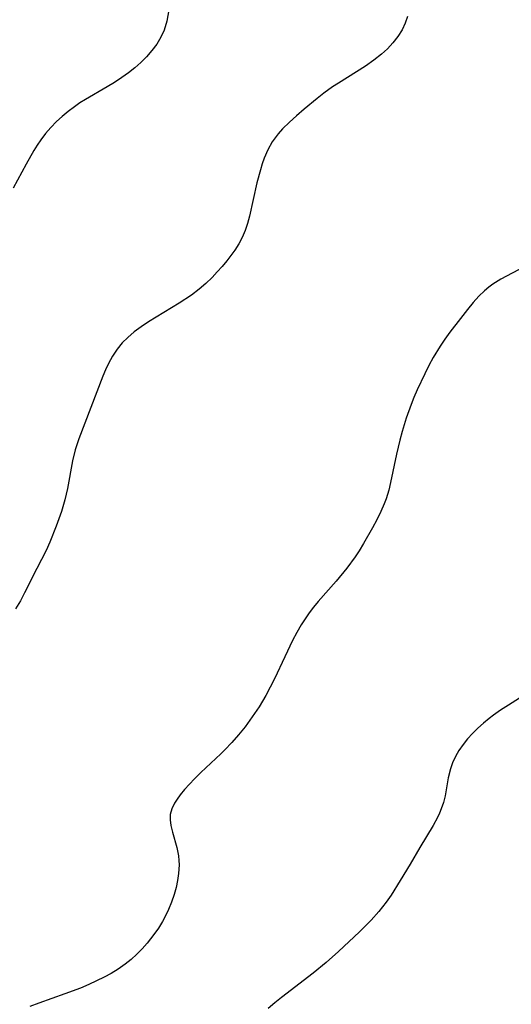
# Model space of a CAD drawing. Header units: metres. Extents: x 1073367 to 1082519, y 1569854 to 1574957.
# Tile 619 of 656: x 1078608 to 1078703, y 1574146 to 1574336. Entities that reach past the tile are written whole.
import ezdxf

# ---------------------------------------------------------------- set-up
doc = ezdxf.new("R2010")
doc.units = ezdxf.units.M
doc.layers.add('CGG_CurvaNivelLidar_v1', color=253, linetype='Continuous', lineweight=30)

msp = doc.modelspace()

# ---------------------------------------------------------------- linework, layer by layer
at = {"layer": 'CGG_CurvaNivelLidar_v1'}
for p, q in [((1078637.3896, 1574339.0652, 73.5), (1078636.8092, 1574335.7976, 73.5)), ((1078636.8092, 1574335.7976, 73.5), (1078636.307, 1574334.0709, 73.5)), ((1078683.1371, 1574336.6972, 74), (1078682.661, 1574335.4046, 74)), ((1078636.307, 1574334.0709, 73.5), (1078635.6825, 1574332.711, 73.5)), ((1078682.0684, 1574334.1671, 74), (1078681.2463, 1574332.8493, 74)), ((1078682.661, 1574335.4046, 74), (1078682.0684, 1574334.1671, 74)), ((1078635.6825, 1574332.711, 73.5), (1078634.8838, 1574331.4052, 73.5)), ((1078681.2463, 1574332.8493, 74), (1078680.2809, 1574331.6146, 74)), ((1078633.9431, 1574330.1515, 73.5), (1078632.884, 1574328.9508, 73.5)), ((1078634.8838, 1574331.4052, 73.5), (1078633.9431, 1574330.1515, 73.5)), ((1078679.2374, 1574330.5021, 74), (1078678.0991, 1574329.4599, 74)), ((1078680.2809, 1574331.6146, 74), (1078679.2374, 1574330.5021, 74)), ((1078632.884, 1574328.9508, 73.5), (1078631.8069, 1574327.8827, 73.5)), ((1078676.6089, 1574328.281, 74), (1078675.0321, 1574327.1808, 74)), ((1078678.0991, 1574329.4599, 74), (1078676.6089, 1574328.281, 74)), ((1078630.6566, 1574326.8619, 73.5), (1078629.444, 1574325.8886, 73.5)), ((1078631.8069, 1574327.8827, 73.5), (1078630.6566, 1574326.8619, 73.5)), ((1078675.0321, 1574327.1808, 74), (1078669.8088, 1574323.9026, 74)), ((1078628.1765, 1574324.9658, 73.5), (1078626.7314, 1574324.0165, 73.5)), ((1078629.444, 1574325.8886, 73.5), (1078628.1765, 1574324.9658, 73.5)), ((1078625.3565, 1574323.1873, 73.5), (1078621.1755, 1574320.7585, 73.5)), ((1078626.7314, 1574324.0165, 73.5), (1078625.3565, 1574323.1873, 73.5)), ((1078668.7097, 1574323.1648, 74), (1078667.0444, 1574321.9494, 74)), ((1078669.8088, 1574323.9026, 74), (1078668.7097, 1574323.1648, 74)), ((1078621.1755, 1574320.7585, 73.5), (1078620.0787, 1574320.0669, 73.5)), ((1078665.7515, 1574320.9365, 74), (1078663.2317, 1574318.8516, 74)), ((1078667.0444, 1574321.9494, 74), (1078665.7515, 1574320.9365, 74)), ((1078619.0088, 1574319.3399, 73.5), (1078617.8107, 1574318.4438, 73.5)), ((1078620.0787, 1574320.0669, 73.5), (1078619.0088, 1574319.3399, 73.5)), ((1078663.2317, 1574318.8516, 74), (1078661.7875, 1574317.6154, 74)), ((1078616.6621, 1574317.4906, 73.5), (1078615.5675, 1574316.4802, 73.5)), ((1078617.8107, 1574318.4438, 73.5), (1078616.6621, 1574317.4906, 73.5)), ((1078661.7875, 1574317.6154, 74), (1078660.3909, 1574316.3574, 74)), ((1078614.4883, 1574315.363, 73.5), (1078613.477, 1574314.1848, 73.5)), ((1078615.5675, 1574316.4802, 73.5), (1078614.4883, 1574315.363, 73.5)), ((1078659.0749, 1574315.0539, 74), (1078658.2294, 1574314.1073, 74)), ((1078660.3909, 1574316.3574, 74), (1078659.0749, 1574315.0539, 74)), ((1078612.5384, 1574312.9465, 73.5), (1078611.8536, 1574311.931, 73.5)), ((1078613.477, 1574314.1848, 73.5), (1078612.5384, 1574312.9465, 73.5)), ((1078657.631, 1574313.3518, 74), (1078657.0846, 1574312.5634, 74)), ((1078658.2294, 1574314.1073, 74), (1078657.631, 1574313.3518, 74)), ((1078611.2066, 1574310.8856, 73.5), (1078609.7247, 1574308.2534, 73.5)), ((1078611.8536, 1574311.931, 73.5), (1078611.2066, 1574310.8856, 73.5)), ((1078656.247, 1574311.0562, 74), (1078655.5632, 1574309.4532, 74)), ((1078657.0846, 1574312.5634, 74), (1078656.247, 1574311.0562, 74)), ((1078655.5632, 1574309.4532, 74), (1078655.1751, 1574308.3479, 74)), ((1078609.7247, 1574308.2534, 73.5), (1078607.2378, 1574303.6449, 73.5)), ((1078654.8249, 1574307.219, 74), (1078654.1492, 1574304.7068, 74)), ((1078655.1751, 1574308.3479, 74), (1078654.8249, 1574307.219, 74)), ((1078654.1492, 1574304.7068, 74), (1078652.7042, 1574298.2936, 74)), ((1078652.7042, 1574298.2936, 74), (1078652.3152, 1574296.883, 74)), ((1078652.3152, 1574296.883, 74), (1078651.8564, 1574295.5086, 74)), ((1078651.3003, 1574294.1834, 74), (1078650.6405, 1574292.9414, 74)), ((1078651.8564, 1574295.5086, 74), (1078651.3003, 1574294.1834, 74)), ((1078650.6405, 1574292.9414, 74), (1078649.8848, 1574291.7463, 74)), ((1078649.1426, 1574290.7011, 74), (1078648.3548, 1574289.6778, 74)), ((1078649.8848, 1574291.7463, 74), (1078649.1426, 1574290.7011, 74)), ((1078647.4557, 1574288.585, 74), (1078646.516, 1574287.5178, 74)), ((1078648.3548, 1574289.6778, 74), (1078647.4557, 1574288.585, 74)), ((1078705.5945, 1574288.4844, 74.5), (1078701.0831, 1574286.1401, 74.5)), ((1078645.5343, 1574286.4824, 74), (1078644.3028, 1574285.2975, 74)), ((1078646.516, 1574287.5178, 74), (1078645.5343, 1574286.4824, 74)), ((1078644.3028, 1574285.2975, 74), (1078643.0029, 1574284.1809, 74)), ((1078698.7336, 1574284.5705, 74.5), (1078697.9389, 1574283.8919, 74.5)), ((1078699.565, 1574285.1945, 74.5), (1078698.7336, 1574284.5705, 74.5)), ((1078701.0831, 1574286.1401, 74.5), (1078699.565, 1574285.1945, 74.5)), ((1078641.5451, 1574283.0783, 74), (1078639.1778, 1574281.4955, 74)), ((1078643.0029, 1574284.1809, 74), (1078641.5451, 1574283.0783, 74)), ((1078696.8704, 1574282.8522, 74.5), (1078695.7467, 1574281.614, 74.5)), ((1078697.9389, 1574283.8919, 74.5), (1078696.8704, 1574282.8522, 74.5)), ((1078639.1778, 1574281.4955, 74), (1078633.2728, 1574277.9003, 74)), ((1078695.7467, 1574281.614, 74.5), (1078694.6655, 1574280.3131, 74.5)), ((1078694.6655, 1574280.3131, 74.5), (1078693.3087, 1574278.592, 74.5)), ((1078631.8706, 1574276.967, 74), (1078630.5291, 1574275.981, 74)), ((1078633.2728, 1574277.9003, 74), (1078631.8706, 1574276.967, 74)), ((1078693.3087, 1574278.592, 74.5), (1078691.288, 1574275.9579, 74.5)), ((1078629.2719, 1574274.922, 74), (1078628.2426, 1574273.8948, 74)), ((1078630.5291, 1574275.981, 74), (1078629.2719, 1574274.922, 74)), ((1078691.288, 1574275.9579, 74.5), (1078690.3088, 1574274.6092, 74.5)), ((1078628.2426, 1574273.8948, 74), (1078627.2357, 1574272.6588, 74)), ((1078689.3747, 1574273.2265, 74.5), (1078688.0718, 1574271.0453, 74.5)), ((1078690.3088, 1574274.6092, 74.5), (1078689.3747, 1574273.2265, 74.5)), ((1078626.3659, 1574271.3224, 74), (1078625.6028, 1574269.9047, 74)), ((1078627.2357, 1574272.6588, 74), (1078626.3659, 1574271.3224, 74)), ((1078625.6028, 1574269.9047, 74), (1078625.0353, 1574268.6952, 74)), ((1078687.2365, 1574269.4874, 74.5), (1078686.4396, 1574267.9059, 74.5)), ((1078688.0718, 1574271.0453, 74.5), (1078687.2365, 1574269.4874, 74.5)), ((1078624.5058, 1574267.4552, 74), (1078619.8775, 1574255.3914, 74)), ((1078625.0353, 1574268.6952, 74), (1078624.5058, 1574267.4552, 74)), ((1078686.4396, 1574267.9059, 74.5), (1078684.9778, 1574264.8292, 74.5)), ((1078684.9778, 1574264.8292, 74.5), (1078684.3217, 1574263.333, 74.5)), ((1078683.7969, 1574262.0211, 74.5), (1078682.8579, 1574259.3515, 74.5)), ((1078684.3217, 1574263.333, 74.5), (1078683.7969, 1574262.0211, 74.5)), ((1078682.8579, 1574259.3515, 74.5), (1078682.0845, 1574256.7786, 74.5)), ((1078682.0845, 1574256.7786, 74.5), (1078681.6398, 1574255.1107, 74.5)), ((1078619.8775, 1574255.3914, 74), (1078619.1869, 1574253.2463, 74)), ((1078681.6398, 1574255.1107, 74.5), (1078681.0183, 1574252.453, 74.5)), ((1078619.1869, 1574253.2463, 74), (1078618.6718, 1574251.1405, 74)), ((1078681.0183, 1574252.453, 74.5), (1078679.8749, 1574246.9502, 74.5)), ((1078618.6718, 1574251.1405, 74), (1078617.6742, 1574245.8494, 74)), ((1078679.8749, 1574246.9502, 74.5), (1078679.4993, 1574245.4727, 74.5)), ((1078617.6742, 1574245.8494, 74), (1078617.1872, 1574243.669, 74)), ((1078679.4993, 1574245.4727, 74.5), (1078678.9965, 1574243.8582, 74.5)), ((1078617.1872, 1574243.669, 74), (1078616.5305, 1574241.3992, 74)), ((1078678.6197, 1574242.8535, 74.5), (1078677.9953, 1574241.4119, 74.5)), ((1078678.9965, 1574243.8582, 74.5), (1078678.6197, 1574242.8535, 74.5)), ((1078616.5305, 1574241.3992, 74), (1078615.529, 1574238.5532, 74)), ((1078677.9953, 1574241.4119, 74.5), (1078677.2069, 1574239.8068, 74.5)), ((1078677.2069, 1574239.8068, 74.5), (1078676.3621, 1574238.2248, 74.5)), ((1078615.529, 1574238.5532, 74), (1078614.3214, 1574235.5028, 74)), ((1078676.3621, 1574238.2248, 74.5), (1078674.6644, 1574235.2248, 74.5)), ((1078614.3214, 1574235.5028, 74), (1078613.6019, 1574233.8896, 74)), ((1078674.6644, 1574235.2248, 74.5), (1078673.8055, 1574233.8143, 74.5)), ((1078613.6019, 1574233.8896, 74), (1078611.8016, 1574230.4159, 74)), ((1078673.8055, 1574233.8143, 74.5), (1078673.0563, 1574232.6849, 74.5)), ((1078673.0563, 1574232.6849, 74.5), (1078671.4466, 1574230.4931, 74.5)), ((1078611.8016, 1574230.4159, 74), (1078609.4502, 1574225.7524, 74)), ((1078671.4466, 1574230.4931, 74.5), (1078669.3874, 1574227.9835, 74.5)), ((1078669.3874, 1574227.9835, 74.5), (1078665.9314, 1574224.0738, 74.5)), ((1078609.4502, 1574225.7524, 74), (1078608.621, 1574224.2205, 74)), ((1078608.621, 1574224.2205, 74), (1078607.6866, 1574222.6765, 74)), ((1078665.9314, 1574224.0738, 74.5), (1078665.0102, 1574222.9533, 74.5)), ((1078664.1851, 1574221.863, 74.5), (1078663.4046, 1574220.7393, 74.5)), ((1078665.0102, 1574222.9533, 74.5), (1078664.1851, 1574221.863, 74.5)), ((1078663.4046, 1574220.7393, 74.5), (1078662.6703, 1574219.5833, 74.5)), ((1078661.8165, 1574218.0948, 74.5), (1078661.0174, 1574216.5696, 74.5)), ((1078662.6703, 1574219.5833, 74.5), (1078661.8165, 1574218.0948, 74.5)), ((1078661.0174, 1574216.5696, 74.5), (1078659.4892, 1574213.4086, 74.5)), ((1078659.4892, 1574213.4086, 74.5), (1078657.5032, 1574209.1644, 74.5)), ((1078657.5032, 1574209.1644, 74.5), (1078656.6894, 1574207.5391, 74.5)), ((1078656.6894, 1574207.5391, 74.5), (1078655.8336, 1574205.9366, 74.5)), ((1078706.7948, 1574206.7711, 75), (1078702.563, 1574204.132, 75)), ((1078655.8336, 1574205.9366, 74.5), (1078654.5575, 1574203.7707, 74.5)), ((1078654.5575, 1574203.7707, 74.5), (1078653.7019, 1574202.4652, 74.5)), ((1078700.9893, 1574203.1124, 75), (1078699.6619, 1574202.1831, 75)), ((1078702.563, 1574204.132, 75), (1078700.9893, 1574203.1124, 75)), ((1078652.8012, 1574201.1902, 74.5), (1078651.8604, 1574199.9446, 74.5)), ((1078653.7019, 1574202.4652, 74.5), (1078652.8012, 1574201.1902, 74.5)), ((1078698.8418, 1574201.5596, 75), (1078697.7194, 1574200.6401, 75)), ((1078699.6619, 1574202.1831, 75), (1078698.8418, 1574201.5596, 75)), ((1078651.8604, 1574199.9446, 74.5), (1078650.6176, 1574198.411, 74.5)), ((1078696.6443, 1574199.6789, 75), (1078695.6245, 1574198.6764, 75)), ((1078697.7194, 1574200.6401, 75), (1078696.6443, 1574199.6789, 75)), ((1078650.6176, 1574198.411, 74.5), (1078649.3216, 1574196.927, 74.5)), ((1078694.6706, 1574197.6313, 75), (1078693.7939, 1574196.5398, 75)), ((1078695.6245, 1574198.6764, 75), (1078694.6706, 1574197.6313, 75)), ((1078647.9745, 1574195.4985, 74.5), (1078647.1796, 1574194.7084, 74.5)), ((1078649.3216, 1574196.927, 74.5), (1078647.9745, 1574195.4985, 74.5)), ((1078693.0072, 1574195.4043, 75), (1078692.3241, 1574194.2251, 75)), ((1078693.7939, 1574196.5398, 75), (1078693.0072, 1574195.4043, 75)), ((1078647.1796, 1574194.7084, 74.5), (1078643.3524, 1574191.1112, 74.5)), ((1078692.3241, 1574194.2251, 75), (1078691.7634, 1574193.0003, 75)), ((1078691.3679, 1574191.83, 75), (1078690.9704, 1574190.1305, 75)), ((1078691.7634, 1574193.0003, 75), (1078691.3679, 1574191.83, 75)), ((1078642.1496, 1574189.938, 74.5), (1078641.1396, 1574188.8983, 74.5)), ((1078643.3524, 1574191.1112, 74.5), (1078642.1496, 1574189.938, 74.5)), ((1078690.9704, 1574190.1305, 75), (1078690.3412, 1574186.6673, 75)), ((1078640.1998, 1574187.856, 74.5), (1078639.3525, 1574186.8105, 74.5)), ((1078641.1396, 1574188.8983, 74.5), (1078640.1998, 1574187.856, 74.5)), ((1078638.7864, 1574186.0154, 74.5), (1078638.2952, 1574185.2251, 74.5)), ((1078639.3525, 1574186.8105, 74.5), (1078638.7864, 1574186.0154, 74.5)), ((1078690.3412, 1574186.6673, 75), (1078690.0276, 1574185.3845, 75)), ((1078637.7658, 1574184.1529, 74.5), (1078637.4661, 1574183.069, 74.5)), ((1078638.2952, 1574185.2251, 74.5), (1078637.7658, 1574184.1529, 74.5)), ((1078689.6213, 1574184.1254, 75), (1078689.28, 1574183.2843, 75)), ((1078690.0276, 1574185.3845, 75), (1078689.6213, 1574184.1254, 75)), ((1078637.4661, 1574183.069, 74.5), (1078637.4407, 1574182.0184, 74.5)), ((1078637.4407, 1574182.0184, 74.5), (1078637.6036, 1574180.9204, 74.5)), ((1078688.8909, 1574182.4592, 75), (1078688.0683, 1574180.9585, 75)), ((1078689.28, 1574183.2843, 75), (1078688.8909, 1574182.4592, 75)), ((1078637.6036, 1574180.9204, 74.5), (1078637.9198, 1574179.621, 74.5)), ((1078688.0683, 1574180.9585, 75), (1078685.4808, 1574176.7203, 75)), ((1078637.9198, 1574179.621, 74.5), (1078638.7086, 1574176.7012, 74.5)), ((1078638.7086, 1574176.7012, 74.5), (1078639.0253, 1574175.0869, 74.5)), ((1078685.4808, 1574176.7203, 75), (1078683.626, 1574173.4897, 75)), ((1078639.0253, 1574175.0869, 74.5), (1078639.1267, 1574174.2159, 74.5)), ((1078639.1698, 1574173.3349, 74.5), (1078639.0815, 1574171.6634, 74.5)), ((1078639.1267, 1574174.2159, 74.5), (1078639.1698, 1574173.3349, 74.5)), ((1078683.626, 1574173.4897, 75), (1078681.7247, 1574170.3113, 75)), ((1078639.0815, 1574171.6634, 74.5), (1078638.8784, 1574170.3163, 74.5)), ((1078638.5797, 1574168.9646, 74.5), (1078638.1996, 1574167.6144, 74.5)), ((1078638.8784, 1574170.3163, 74.5), (1078638.5797, 1574168.9646, 74.5)), ((1078681.7247, 1574170.3113, 75), (1078679.9426, 1574167.5442, 75)), ((1078638.1996, 1574167.6144, 74.5), (1078637.7072, 1574166.1632, 74.5)), ((1078679.9426, 1574167.5442, 75), (1078678.9994, 1574166.1972, 75)), ((1078637.7072, 1574166.1632, 74.5), (1078637.133, 1574164.732, 74.5)), ((1078678.9994, 1574166.1972, 75), (1078677.5865, 1574164.3743, 75)), ((1078636.7052, 1574163.802, 74.5), (1078635.9925, 1574162.4671, 74.5)), ((1078637.133, 1574164.732, 74.5), (1078636.7052, 1574163.802, 74.5)), ((1078677.5865, 1574164.3743, 75), (1078676.1319, 1574162.7308, 75)), ((1078635.1917, 1574161.1723, 74.5), (1078634.3161, 1574159.9172, 74.5)), ((1078635.9925, 1574162.4671, 74.5), (1078635.1917, 1574161.1723, 74.5)), ((1078676.1319, 1574162.7308, 75), (1078673.8612, 1574160.4346, 75)), ((1078634.3161, 1574159.9172, 74.5), (1078633.0359, 1574158.2972, 74.5)), ((1078673.8612, 1574160.4346, 75), (1078669.8567, 1574156.6597, 75)), ((1078633.0359, 1574158.2972, 74.5), (1078632.0527, 1574157.1898, 74.5)), ((1078631.0165, 1574156.1316, 74.5), (1078629.9262, 1574155.1304, 74.5)), ((1078632.0527, 1574157.1898, 74.5), (1078631.0165, 1574156.1316, 74.5)), ((1078669.8567, 1574156.6597, 75), (1078667.4889, 1574154.5628, 75)), ((1078628.7776, 1574154.1969, 74.5), (1078627.4708, 1574153.2796, 74.5)), ((1078629.9262, 1574155.1304, 74.5), (1078628.7776, 1574154.1969, 74.5)), ((1078667.4889, 1574154.5628, 75), (1078664.9895, 1574152.5105, 75)), ((1078624.7211, 1574151.6975, 74.5), (1078623.2862, 1574150.9906, 74.5)), ((1078626.1196, 1574152.4561, 74.5), (1078624.7211, 1574151.6975, 74.5)), ((1078627.4708, 1574153.2796, 74.5), (1078626.1196, 1574152.4561, 74.5)), ((1078664.9895, 1574152.5105, 75), (1078658.8663, 1574147.8314, 75)), ((1078621.8237, 1574150.3258, 74.5), (1078620.1841, 1574149.6329, 74.5)), ((1078623.2862, 1574150.9906, 74.5), (1078621.8237, 1574150.3258, 74.5)), ((1078617.1734, 1574148.4839, 74.5), (1078612.1713, 1574146.7299, 74.5)), ((1078620.1841, 1574149.6329, 74.5), (1078617.1734, 1574148.4839, 74.5)), ((1078658.8663, 1574147.8314, 75), (1078657.5746, 1574146.7822, 75)), ((1078612.1713, 1574146.7299, 74.5), (1078610.4663, 1574146.1012, 74.5)), ((1078657.5746, 1574146.7822, 75), (1078656.3122, 1574145.7047, 75))]:
    msp.add_line(p, q, dxfattribs=at)

doc.saveas('drawing.dxf')
